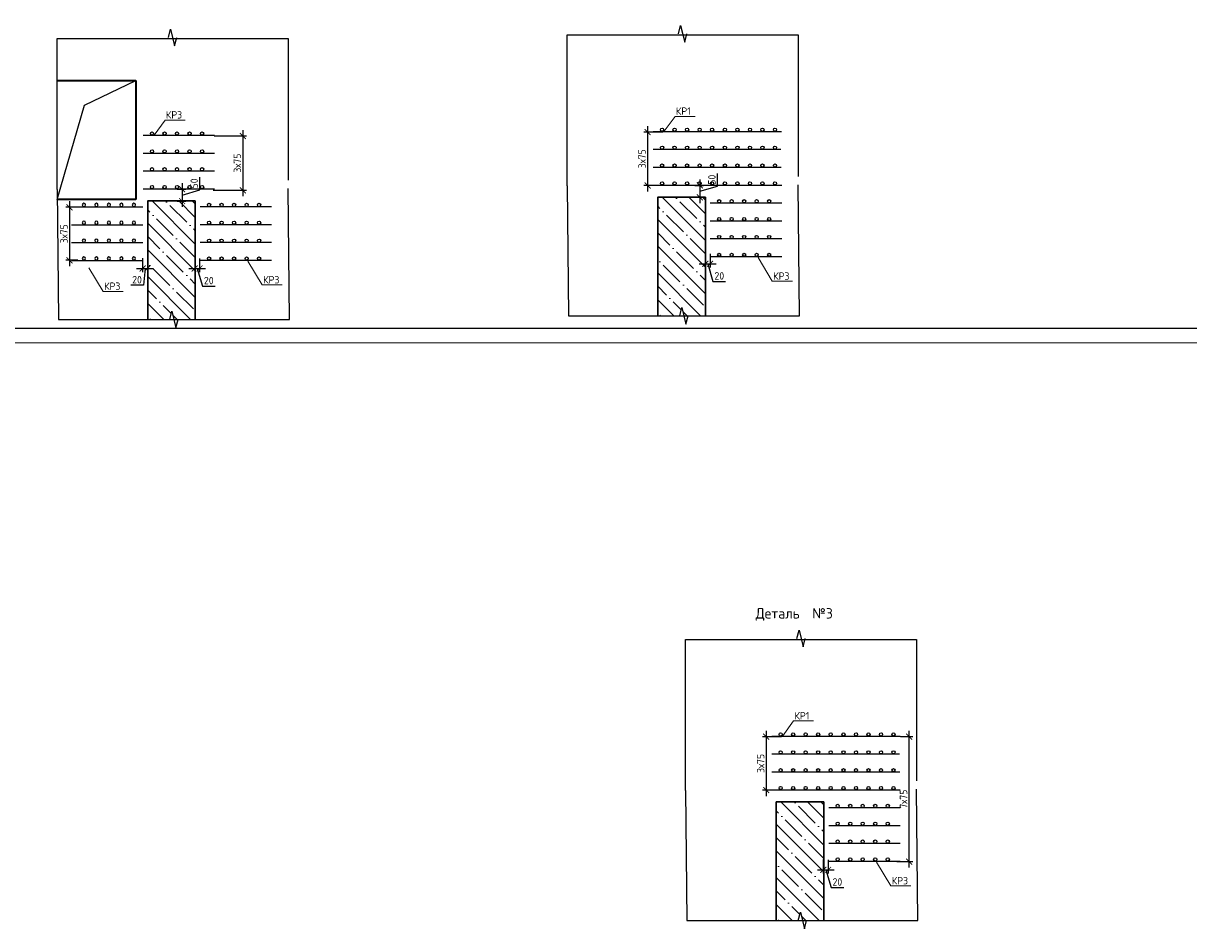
# Model space of a CAD drawing. Header units: millimetres. Extents: x -5898314 to 1055204, y -720802 to 1562611.
# Tile 350 of 362: x 217479 to 256614, y -82212 to -51792. Entities that reach past the tile are written whole.
import ezdxf
from ezdxf import colors
from ezdxf.entities.mleader import LeaderData, LeaderLine
from ezdxf.math import Vec2, Vec3

# ---------------------------------------------------------------- set-up
doc = ezdxf.new("R2010")
doc.units = ezdxf.units.MM
for name, color, linetype, lineweight in [('_0.5', 94, 'Continuous', 50), ('осн.сетка', 4, 'Continuous', 60), ('подоснова', 151, 'Continuous', 5), ('размер', 1, 'Continuous', 25), ('РАЗМЕРЫ', 1, 'Continuous', 9), ('ТОНКИЕ', 7, 'Continuous', 9)]:
    doc.layers.add(name, color=color, linetype=linetype, lineweight=lineweight)
doc.layers.add('ТОЛСТЫЕ_ОСНОВНЫЕ', color=6, linetype='Continuous')
doc.styles.add('GOST-2.304_Type-B', font='GOST_Common.ttf')
doc.styles.add('ГОСТ', font='GOST_Common.ttf')
doc.dimstyles.new('СПДС', dxfattribs={"dimscale": 100, "dimtxt": 2.5, "dimasz": 2, "dimexe": 1.25, "dimexo": 0, "dimtad": 1, "dimdec": 0, "dimrnd": 5, "dimtxsty": 'GOST-2.304_Type-B', "dimblk": 'ARCHTICK', "dimcen": 2.5, "dimdle": 2, "dimclrd": 1, "dimclre": 1, "dimclrt": 1, "dimadec": 0, "dimazin": 2, "dimtfac": 0.75, "dimtdec": 0, "dimtmove": 1, "dimatfit": 3, "dimfxl": 1, "dimtfillclr": 256, "dimtolj": 1, "dimarcsym": 1})

# ---------------------------------------------------------------- blocks, each defined once
blk = doc.blocks.new('*U1581')
at = {"layer": 'ТОЛСТЫЕ_ОСНОВНЫЕ', "color": 6}
blk.add_lwpolyline([(20, 5), (886, 5), (886, 415), (20, 415)], close=True, dxfattribs=at)
at = {"layer": 'ТОНКИЕ'}
blk.add_lwpolyline([(0, 0), (891, 0), (891, 420), (0, 420)], close=True, dxfattribs=at)
blk = doc.blocks.new('_None')
blk = doc.blocks.new('КР3')
at = {"layer": 'осн.сетка', "color": 3, "lineweight": 25, "ltscale": 100}
blk.add_lwpolyline([(201777.3, 10162.8), (202177.3, 10162.8)], dxfattribs=at)
at = {"layer": 'размер', "lineweight": 25, "ltscale": 2}
for centre in [(201847.3, 10151.6), (201917.3, 10151.6), (201987.3, 10151.6), (202057.3, 10151.6), (202127.3, 10151.6)]:
    blk.add_circle(centre, 9, dxfattribs=at)
blk = doc.blocks.new('_ArchTick')
at = {"color": 0, "linetype": 'ByBlock', "const_width": 0.15}
blk.add_lwpolyline([(-0.5, -0.5), (0.5, 0.5)], dxfattribs=at)
blk = doc.blocks.new('*D611')
at = {"color": 1, "lineweight": -2, "transparency": 16777216}
for p, q in [((224851, -55378), (224851, -57602)), ((223885, -55578), (224976, -55578)), ((223850, -57402), (224976, -57402))]:
    blk.add_line(p, q, dxfattribs=at)
at = {"layer": 'DEFPOINTS', "color": 0, "lineweight": 0, "transparency": 16777216}
for p in [(223885, -55578), (223850, -57402), (224851, -57402)]:
    blk.add_point(p, dxfattribs=at)
at = {"color": 1, "lineweight": -2, "transparency": 16777216, "xscale": 200, "yscale": 200, "zscale": 200}
for p, rotation in [((224851, -55578), 90), ((224851, -57402), 270)]:
    blk.add_blockref('_ArchTick', p, dxfattribs=dict(at, rotation=rotation))
at = {"color": 1, "transparency": 16777216, "insert": (224664, -56490), "char_height": 250, "attachment_point": 5, "rotation": 90, "style": 'GOST-2.304_Type-B'}
blk.add_mtext('\\A1;3х75', dxfattribs=at)
blk = doc.blocks.new('*D612')
at = {"color": 1, "lineweight": -2, "transparency": 16777216}
for p, q in [((219032, -57773), (219032, -59954)), ((219541, -57973), (218907, -57973)), ((219309, -59754), (218907, -59754))]:
    blk.add_line(p, q, dxfattribs=at)
at = {"layer": 'DEFPOINTS', "color": 0, "lineweight": 0, "transparency": 16777216}
for p in [(219541, -57973), (219032, -59754), (219309, -59754)]:
    blk.add_point(p, dxfattribs=at)
at = {"color": 1, "lineweight": -2, "transparency": 16777216, "xscale": 200, "yscale": 200, "zscale": 200}
for p, rotation in [((219032, -57973), 90), ((219032, -59754), 270)]:
    blk.add_blockref('_ArchTick', p, dxfattribs=dict(at, rotation=rotation))
at = {"color": 1, "transparency": 16777216, "insert": (218845, -58864), "char_height": 250, "attachment_point": 5, "rotation": 90, "style": 'GOST-2.304_Type-B'}
blk.add_mtext('\\A1;3х75', dxfattribs=at)
blk = doc.blocks.new('*D613')
at = {"color": 1, "lineweight": -2, "transparency": 16777216}
for p, q in [((238953, -55446), (238320, -55446)), ((238445, -55246), (238445, -57440)), ((238720, -57240), (238320, -57240))]:
    blk.add_line(p, q, dxfattribs=at)
at = {"layer": 'DEFPOINTS', "color": 0, "lineweight": 0, "transparency": 16777216}
for p in [(238953, -55446), (238445, -57240), (238720, -57240)]:
    blk.add_point(p, dxfattribs=at)
at = {"color": 1, "lineweight": -2, "transparency": 16777216, "xscale": 200, "yscale": 200, "zscale": 200}
for p, rotation in [((238445, -55446), 90), ((238445, -57240), 270)]:
    blk.add_blockref('_ArchTick', p, dxfattribs=dict(at, rotation=rotation))
at = {"color": 1, "transparency": 16777216, "insert": (238257, -56343), "char_height": 250, "attachment_point": 5, "rotation": 90, "style": 'GOST-2.304_Type-B'}
blk.add_mtext('\\A1;3х75', dxfattribs=at)
blk = doc.blocks.new('*D1674')
at = {"color": 1, "lineweight": -2, "transparency": 16777216}
for p, q in [((242935, -75762), (242301, -75762)), ((242426, -75562), (242426, -77756)), ((242702, -77556), (242301, -77556))]:
    blk.add_line(p, q, dxfattribs=at)
at = {"layer": 'DEFPOINTS', "color": 0, "lineweight": 0, "transparency": 16777216}
for p in [(242935, -75762), (242426, -77556), (242702, -77556)]:
    blk.add_point(p, dxfattribs=at)
at = {"color": 1, "lineweight": -2, "transparency": 16777216, "xscale": 200, "yscale": 200, "zscale": 200}
for p, rotation in [((242426, -75762), 90), ((242426, -77556), 270)]:
    blk.add_blockref('_ArchTick', p, dxfattribs=dict(at, rotation=rotation))
at = {"color": 1, "lineweight": 0, "transparency": 16777216, "insert": (242239, -76659), "char_height": 250, "attachment_point": 5, "rotation": 90, "style": 'GOST-2.304_Type-B'}
blk.add_mtext('\\A1;3х75', dxfattribs=at)
blk = doc.blocks.new('*D1675')
at = {"layer": 'DEFPOINTS', "color": 0, "lineweight": 0, "transparency": 16777216}
for p in [(246931, -75759), (247226, -75759), (246810, -79959)]:
    blk.add_point(p, dxfattribs=at)
at = {"layer": 'РАЗМЕРЫ', "color": 1, "lineweight": -2, "transparency": 16777216}
for p, q in [((246931, -75759), (247351, -75759)), ((247226, -80159), (247226, -75559)), ((246810, -79959), (247351, -79959))]:
    blk.add_line(p, q, dxfattribs=at)
at = {"layer": 'РАЗМЕРЫ', "color": 1, "lineweight": -2, "transparency": 16777216, "xscale": 200, "yscale": 200, "zscale": 200}
for p, rotation in [((247226, -75759), 90), ((247226, -79959), 270)]:
    blk.add_blockref('_ArchTick', p, dxfattribs=dict(at, rotation=rotation))
at = {"layer": 'РАЗМЕРЫ', "color": 1, "lineweight": 0, "transparency": 16777216, "insert": (247038, -77859), "char_height": 250, "attachment_point": 5, "rotation": 90, "style": 'GOST-2.304_Type-B'}
blk.add_mtext('\\A1;7х75', dxfattribs=at)
blk = doc.blocks.new('*D1676')
at = {"layer": 'DEFPOINTS', "color": 0, "lineweight": 0, "transparency": 16777216}
for p in [(244344, -79887), (244507, -79897), (244507, -80235)]:
    blk.add_point(p, dxfattribs=at)
at = {"layer": 'РАЗМЕРЫ', "color": 1, "lineweight": -2, "transparency": 16777216}
for p, q in [((244344, -79887), (244344, -80360)), ((244507, -79897), (244507, -80360)), ((244144, -80235), (244707, -80235)), ((244425, -80235), (244603, -80829)), ((244603, -80829), (245028, -80829))]:
    blk.add_line(p, q, dxfattribs=at)
at = {"layer": 'РАЗМЕРЫ', "color": 1, "lineweight": -2, "transparency": 16777216, "xscale": 200, "yscale": 200, "zscale": 200, "rotation": 180}
blk.add_blockref('_ArchTick', (244344, -80235), dxfattribs=at)
at = {"layer": 'РАЗМЕРЫ', "color": 1, "lineweight": -2, "transparency": 16777216, "xscale": 200, "yscale": 200, "zscale": 200}
blk.add_blockref('_ArchTick', (244507, -80235), dxfattribs=at)
at = {"layer": 'РАЗМЕРЫ', "color": 1, "lineweight": 0, "transparency": 16777216, "insert": (244816, -80642), "char_height": 250, "attachment_point": 5, "style": 'GOST-2.304_Type-B'}
blk.add_mtext('\\A1;20', dxfattribs=at)
blk = doc.blocks.new('*D1682')
at = {"layer": 'DEFPOINTS', "color": 0, "lineweight": 0, "transparency": 16777216}
for p in [(240380, -59523), (240542, -59533), (240542, -59872)]:
    blk.add_point(p, dxfattribs=at)
at = {"layer": 'РАЗМЕРЫ', "color": 1, "lineweight": -2, "transparency": 16777216}
for p, q in [((240180, -59872), (240742, -59872)), ((240380, -59523), (240380, -59997)), ((240461, -59872), (240639, -60465)), ((240542, -59533), (240542, -59997)), ((240639, -60465), (241064, -60465))]:
    blk.add_line(p, q, dxfattribs=at)
at = {"layer": 'РАЗМЕРЫ', "color": 1, "lineweight": -2, "transparency": 16777216, "xscale": 200, "yscale": 200, "zscale": 200, "rotation": 180}
blk.add_blockref('_ArchTick', (240380, -59872), dxfattribs=at)
at = {"layer": 'РАЗМЕРЫ', "color": 1, "lineweight": -2, "transparency": 16777216, "xscale": 200, "yscale": 200, "zscale": 200}
blk.add_blockref('_ArchTick', (240542, -59872), dxfattribs=at)
at = {"layer": 'РАЗМЕРЫ', "color": 1, "lineweight": 0, "transparency": 16777216, "insert": (240852, -60278), "char_height": 250, "attachment_point": 5, "style": 'GOST-2.304_Type-B'}
blk.add_mtext('\\A1;20', dxfattribs=at)
blk = doc.blocks.new('*D1683')
at = {"layer": 'DEFPOINTS', "color": 0, "lineweight": 0, "transparency": 16777216}
for p in [(223236, -59680), (223398, -59690), (223398, -60029)]:
    blk.add_point(p, dxfattribs=at)
at = {"layer": 'РАЗМЕРЫ', "color": 1, "lineweight": -2, "transparency": 16777216}
for p, q in [((223236, -59680), (223236, -60154)), ((223398, -59690), (223398, -60154)), ((223036, -60029), (223598, -60029)), ((223317, -60029), (223495, -60622)), ((223495, -60622), (223920, -60622))]:
    blk.add_line(p, q, dxfattribs=at)
at = {"layer": 'РАЗМЕРЫ', "color": 1, "lineweight": -2, "transparency": 16777216, "xscale": 200, "yscale": 200, "zscale": 200, "rotation": 180}
blk.add_blockref('_ArchTick', (223236, -60029), dxfattribs=at)
at = {"layer": 'РАЗМЕРЫ', "color": 1, "lineweight": -2, "transparency": 16777216, "xscale": 200, "yscale": 200, "zscale": 200}
blk.add_blockref('_ArchTick', (223398, -60029), dxfattribs=at)
at = {"layer": 'РАЗМЕРЫ', "color": 1, "lineweight": 0, "transparency": 16777216, "insert": (223707, -60435), "char_height": 250, "attachment_point": 5, "style": 'GOST-2.304_Type-B'}
blk.add_mtext('\\A1;20', dxfattribs=at)
blk = doc.blocks.new('*D1684')
at = {"layer": 'DEFPOINTS', "color": 0, "lineweight": 0, "transparency": 16777216}
for p in [(221485, -59680), (221648, -59690), (221648, -60029)]:
    blk.add_point(p, dxfattribs=at)
at = {"layer": 'РАЗМЕРЫ', "color": 1, "lineweight": -2, "transparency": 16777216}
for p, q in [((221485, -59680), (221485, -60154)), ((221648, -59690), (221648, -60154)), ((221285, -60029), (221848, -60029)), ((221566, -60029), (221511, -60594)), ((221511, -60594), (221086, -60594))]:
    blk.add_line(p, q, dxfattribs=at)
at = {"layer": 'РАЗМЕРЫ', "color": 1, "lineweight": -2, "transparency": 16777216, "xscale": 200, "yscale": 200, "zscale": 200, "rotation": 180}
blk.add_blockref('_ArchTick', (221485, -60029), dxfattribs=at)
at = {"layer": 'РАЗМЕРЫ', "color": 1, "lineweight": -2, "transparency": 16777216, "xscale": 200, "yscale": 200, "zscale": 200}
blk.add_blockref('_ArchTick', (221648, -60029), dxfattribs=at)
at = {"layer": 'РАЗМЕРЫ', "color": 1, "lineweight": 0, "transparency": 16777216, "insert": (221298, -60407), "char_height": 250, "attachment_point": 5, "style": 'GOST-2.304_Type-B'}
blk.add_mtext('\\A1;20', dxfattribs=at)
blk = doc.blocks.new('*D1685')
at = {"layer": '_0.5', "color": 1, "lineweight": -2, "transparency": 16777216}
for p, q in [((240196, -57037), (240196, -57837)), ((240789, -57259), (240789, -56834)), ((240030, -57237), (240321, -57237)), ((240196, -57437), (240789, -57259)), ((240030, -57637), (240321, -57637))]:
    blk.add_line(p, q, dxfattribs=at)
at = {"layer": 'DEFPOINTS', "color": 0, "lineweight": 0, "transparency": 16777216}
for p in [(240030, -57237), (240030, -57637), (240196, -57637)]:
    blk.add_point(p, dxfattribs=at)
at = {"layer": '_0.5', "color": 1, "lineweight": -2, "transparency": 16777216, "xscale": 200, "yscale": 200, "zscale": 200}
for p, rotation in [((240196, -57237), 90), ((240196, -57637), 270)]:
    blk.add_blockref('_ArchTick', p, dxfattribs=dict(at, rotation=rotation))
at = {"layer": '_0.5', "color": 1, "lineweight": 0, "transparency": 16777216, "insert": (240602, -57046), "char_height": 250, "attachment_point": 5, "rotation": 90, "style": 'GOST-2.304_Type-B'}
blk.add_mtext('\\A1;50', dxfattribs=at)
blk = doc.blocks.new('*D1686')
at = {"layer": '_0.5', "color": 1, "lineweight": -2, "transparency": 16777216}
for p, q in [((223404, -57385), (223404, -56960)), ((222645, -57363), (222935, -57363)), ((222810, -57163), (222810, -57963)), ((222810, -57563), (223404, -57385)), ((222645, -57763), (222935, -57763))]:
    blk.add_line(p, q, dxfattribs=at)
at = {"layer": 'DEFPOINTS', "color": 0, "lineweight": 0, "transparency": 16777216}
for p in [(222645, -57363), (222645, -57763), (222810, -57763)]:
    blk.add_point(p, dxfattribs=at)
at = {"layer": '_0.5', "color": 1, "lineweight": -2, "transparency": 16777216, "xscale": 200, "yscale": 200, "zscale": 200}
for p, rotation in [((222810, -57363), 90), ((222810, -57763), 270)]:
    blk.add_blockref('_ArchTick', p, dxfattribs=dict(at, rotation=rotation))
at = {"layer": '_0.5', "color": 1, "lineweight": 0, "transparency": 16777216, "insert": (223217, -57172), "char_height": 250, "attachment_point": 5, "rotation": 90, "style": 'GOST-2.304_Type-B'}
blk.add_mtext('\\A1;50', dxfattribs=at)

msp = doc.modelspace()

# ---------------------------------------------------------------- hatches: boundary and pattern name
at = {"layer": 'РАЗМЕРЫ', "transparency": 33554648}
h = msp.add_hatch(dxfattribs=at)
h.set_pattern_fill('ANSI35', color=1, scale=100, angle=-90)
h.set_pattern_definition([(315, (180420.65, 482028.56), (449.0128, 449.0128), []), (315, (180420.65, 481579.54), (449.0128, 449.0128), [793.75, -158.75, 0, -158.75])])
h.paths.add_polyline_path([(223255.72, -61740.64), (223255.72, -57760.93), (221655.72, -57760.93), (221655.72, -61740.64), (222394.18, -61740.64), (222464.18, -61460.64), (222604.18, -62020.64), (222674.18, -61740.64)])
h = msp.add_hatch(dxfattribs=at)
h.set_pattern_fill('ANSI35', color=1, scale=100, angle=-90)
h.set_pattern_definition([(315, (197548.36, 482152.4), (449.0128, 449.0128), []), (315, (197548.36, 481703.4), (449.0128, 449.0128), [793.75, -158.75, 0, -158.75])])
h.paths.add_polyline_path([(240383.43, -61616.81), (240383.43, -57637.1), (238783.43, -57637.1), (238783.43, -61616.81), (239521.9, -61616.81), (239591.9, -61336.81), (239731.9, -61896.81), (239801.9, -61616.81)])
h = msp.add_hatch(dxfattribs=at)
h.set_pattern_fill('ANSI35', color=1, scale=100, angle=-90)
h.set_pattern_definition([(315, (201529.73, 461837.1), (449.0128, 449.0128), []), (315, (201529.73, 461388.1), (449.0128, 449.0128), [793.75, -158.75, 0, -158.75])])
h.paths.add_polyline_path([(244364.81, -81932.1), (244364.81, -77952.39), (242764.81, -77952.39), (242764.81, -81932.1), (243503.27, -81932.1), (243573.27, -81652.1), (243713.27, -82212.1), (243783.27, -81932.1)])

# ---------------------------------------------------------------- linework, layer by layer
at = {"color": 1, "lineweight": 35}
for p, q in [((218610.83, -53710.97, 1600), (221253.28, -53710.97, 1600)), ((221253.28, -53710.97, 1600), (221253.28, -57710.93, 1600)), ((221253.28, -57710.93, 1600), (218614.2, -57710.93, 1600))]:
    msp.add_line(p, q, dxfattribs=at)
at = {"color": 1, "elevation": 1600}
msp.add_lwpolyline([(218614.2, -57710.93), (219533.71, -54543.18), (221253.28, -53710.97)], dxfattribs=at)
at = {"layer": 'осн.сетка', "color": 3, "lineweight": 25, "ltscale": 100}
for points in [[(242939.55, -55437.1), (238629.94, -55437.1)], [(242920.54, -56037.1), (238629.94, -56037.1)], [(242930.04, -56637.1), (238629.94, -56637.1)], [(242949.05, -57237.1), (238629.94, -57237.1)], [(246920.92, -75752.39), (242611.32, -75752.39)], [(246901.91, -76352.39), (242611.32, -76352.39)], [(246911.42, -76952.39), (242611.32, -76952.39)], [(246930.43, -77552.39), (242611.32, -77552.39)]]:
    msp.add_lwpolyline(points, dxfattribs=at)
at = {"layer": 'размер', "linetype": 'Continuous', "ltscale": 0.2}
for points in [[(222350.6, -52265.92), (222420.6, -51985.92)], [(222420.6, -51985.92), (222560.6, -52545.92)], [(222420.6, -51985.92), (222560.6, -52545.92)], [(239478.31, -52142.09), (239548.31, -51862.09)], [(239548.31, -51862.09), (239688.31, -52422.09)], [(239548.31, -51862.09), (239688.31, -52422.09)], [(218610.83, -57381.47), (218610.83, -52301.67), (226368.46, -52301.67), (226368.46, -57057.89)], [(222560.6, -52545.92), (222630.6, -52265.92)], [(222560.6, -52545.92), (222630.6, -52265.92)], [(235738.54, -57257.65), (235738.54, -52177.85), (243496.17, -52177.85), (243496.17, -56934.06)], [(239688.31, -52422.09), (239758.31, -52142.09)], [(239688.31, -52422.09), (239758.31, -52142.09)], [(218610.83, -57381.47), (218655.37, -61740.64), (226413, -61740.64), (226368.46, -57337.89)], [(235738.54, -57257.65), (235783.08, -61616.81), (243540.71, -61616.81), (243496.17, -57214.06)], [(239521.9, -61616.81), (239591.9, -61336.81)], [(239591.9, -61336.81), (239731.9, -61896.81)], [(222394.18, -61740.64), (222464.18, -61460.64)], [(222464.18, -61460.64), (222604.18, -62020.64)], [(222604.18, -62020.64), (222674.18, -61740.64)], [(239731.9, -61896.81), (239801.9, -61616.81)], [(243459.69, -72457.37), (243529.69, -72177.37)], [(243529.69, -72177.37), (243669.69, -72737.37)], [(243529.69, -72177.37), (243669.69, -72737.37)], [(239719.92, -77572.93), (239719.92, -72493.13), (247477.55, -72493.13), (247477.55, -77249.35)], [(243669.69, -72737.37), (243739.69, -72457.37)], [(243669.69, -72737.37), (243739.69, -72457.37)], [(239719.92, -77572.93), (239764.46, -81932.1), (247522.09, -81932.1), (247477.55, -77529.35)], [(243503.27, -81932.1), (243573.27, -81652.1)], [(243573.27, -81652.1), (243713.27, -82212.1)], [(243713.27, -82212.1), (243783.27, -81932.1)]]:
    msp.add_lwpolyline(points, dxfattribs=at)
at = {"layer": 'размер', "lineweight": 25, "ltscale": 2}
for centre in [(238929.94, -55369.87), (239349.94, -55369.87), (239769.94, -55369.87), (240189.94, -55369.87), (240609.94, -55369.87), (241040.56, -55369.87), (241460.56, -55369.87), (241880.56, -55369.87), (242300.56, -55369.87), (242720.56, -55369.87), (238929.94, -55969.87), (239349.94, -55969.87), (239769.94, -55969.87), (240189.94, -55969.87), (240609.94, -55969.87), (241040.56, -55969.87), (241460.56, -55969.87), (241880.56, -55969.87), (242300.56, -55969.87), (242720.56, -55969.87), (238929.94, -56569.87), (239349.94, -56569.87), (239769.94, -56569.87), (240189.94, -56569.87), (240609.94, -56569.87), (241040.56, -56569.87), (241460.56, -56569.87), (241880.56, -56569.87), (242300.56, -56569.87), (242720.56, -56569.87), (238929.94, -57169.87), (239349.94, -57169.87), (239769.94, -57169.87), (240189.94, -57169.87), (240609.94, -57169.87), (241040.56, -57169.87), (241460.56, -57169.87), (241880.56, -57169.87), (242300.56, -57169.87), (242720.56, -57169.87), (242911.32, -75685.15), (243331.32, -75685.15), (243751.32, -75685.15), (244171.32, -75685.15), (244591.32, -75685.15), (245021.94, -75685.15), (245441.94, -75685.15), (245861.94, -75685.15), (246281.94, -75685.15), (246701.94, -75685.15), (242911.32, -76285.15), (243331.32, -76285.15), (243751.32, -76285.15), (244171.32, -76285.15), (244591.32, -76285.15), (245021.94, -76285.15), (245441.94, -76285.15), (245861.94, -76285.15), (246281.94, -76285.15), (246701.94, -76285.15), (242911.32, -76885.15), (243331.32, -76885.15), (243751.32, -76885.15), (244171.32, -76885.15), (244591.32, -76885.15), (245021.94, -76885.15), (245441.94, -76885.15), (245861.94, -76885.15), (246281.94, -76885.15), (246701.94, -76885.15), (242911.32, -77485.15), (243331.32, -77485.15), (243751.32, -77485.15), (244171.32, -77485.15), (244591.32, -77485.15), (245021.94, -77485.15), (245441.94, -77485.15), (245861.94, -77485.15), (246281.94, -77485.15), (246701.94, -77485.15)]:
    msp.add_circle(centre, 54, dxfattribs=at)
at = {"layer": 'РАЗМЕРЫ', "color": 1, "lineweight": 30}
for p, q in [((223255.72, -57760.93), (223255.72, -61740.64)), ((240383.43, -57637.1), (240383.43, -61616.81)), ((244364.81, -77952.39), (244364.81, -81932.1))]:
    msp.add_line(p, q, dxfattribs=at)
for points in [[(223255.72, -57760.93), (221655.72, -57760.93), (221655.72, -61740.64)], [(240383.43, -57637.1), (238783.43, -57637.1), (238783.43, -61616.81)], [(244364.81, -77952.39), (242764.81, -77952.39), (242764.81, -81932.1)]]:
    msp.add_lwpolyline(points, dxfattribs=at)

# ---------------------------------------------------------------- block references
at = {"xscale": 100, "yscale": 100, "zscale": 100}
msp.add_blockref('*U1581', (193802.04, -62531.81), dxfattribs=at)
at = {"layer": 'РАЗМЕРЫ', "color": 1, "yscale": 6, "zscale": 6, "rotation": 180}
for p, xscale in [((1434565.91, 5415.66), 6), ((1434565.91, 4815.66), 6), ((1434565.91, 4215.66), 6), ((1434565.91, 3615.66), 6), ((-991570.41, 3015.66), -6), ((1436481.85, 3015.66), 6), ((1453609.56, 3139.48), 6), ((-991570.41, 2415.66), -6), ((1436481.85, 2415.66), 6), ((1453609.56, 2539.48), 6), ((-991570.41, 1815.66), -6), ((1436481.85, 1815.66), 6), ((1453609.56, 1939.48), 6), ((-991570.41, 1215.66), -6), ((1436481.85, 1215.66), 6), ((1453609.56, 1339.48), 6), ((1457590.93, -17175.8), 6), ((1457590.93, -17775.8), 6), ((1457590.93, -18375.8), 6), ((1457590.93, -18975.8), 6)]:
    msp.add_blockref('КР3', p, dxfattribs=dict(at, xscale=xscale))

# ---------------------------------------------------------------- texts
at = {"layer": 'размер', "linetype": 'Continuous', "ltscale": 0.4, "insert": (242075.01, -71441.27), "char_height": 350, "width": 4197.9596, "attachment_point": 1, "style": 'ГОСТ'}
msp.add_mtext('Деталь  №3', dxfattribs=at)

# ---------------------------------------------------------------- dimensions: what is measured, and where the dimension line sits
for base, p1, p2, picture, middle in [((224851.31, -57401.94), (223885.37, -55578.14), (223849.59, -57401.94), '*D611', (224663.81, -56490.04)), ((238444.74, -57240.39), (238953.21, -55446.4), (238720.26, -57240.39), '*D613', (238257.24, -56343.39)), ((219032.42, -59753.85), (219540.89, -57973.48), (219308.9, -59753.85), '*D612', (218844.92, -58863.67))]:
    dim = msp.add_linear_dim(base=base, p1=p1, p2=p2, angle=90, text='3х75', dimstyle='СПДС')
    dim.commit()
    dim.dimension.update_dxf_attribs({"geometry": picture, "text_midpoint": middle})
at = {"lineweight": 0}
dim = msp.add_linear_dim(base=(242426.11, -77555.68), p1=(242934.59, -75761.68), p2=(242701.63, -77555.68), angle=90, text='3х75', dimstyle='СПДС', dxfattribs=at)
dim.commit()
dim.dimension.update_dxf_attribs({"geometry": '*D1674', "text_midpoint": (242238.61, -76658.68)})
at = {"layer": '_0.5', "color": 1, "lineweight": 0}
for base, p1, p2, picture, middle in [((222810.41, -57762.8), (222644.52, -57362.8), (222644.52, -57762.8), '*D1686', (223216.66, -57322.17)), ((240195.74, -57637.1), (240029.84, -57237.1), (240029.84, -57637.1), '*D1685', (240601.99, -57196.48))]:
    dim = msp.add_linear_dim(base=base, p1=p1, p2=p2, angle=90, text='50', dimstyle='СПДС', dxfattribs=at)
    dim.commit()
    dim.dimension.update_dxf_attribs({"geometry": picture, "text_midpoint": middle})
at = {"layer": 'РАЗМЕРЫ', "color": 1, "lineweight": 0}
dim = msp.add_linear_dim(base=(221647.5, -60028.66), p1=(221485.06, -59680.25), p2=(221647.5, -59690.39), text='20', dimstyle='СПДС', dxfattribs=at)
dim.commit()
dim.dimension.update_dxf_attribs({"geometry": '*D1684', "text_midpoint": (221448.12, -60594.03), "dimtype": 160})
for base, p1, p2, picture, middle in [((223398.04, -60028.66), (223235.59, -59680.25), (223398.04, -59690.39), '*D1683', (223557.44, -60434.91)), ((240542.46, -59871.67), (240380.01, -59523.26), (240542.46, -59533.4), '*D1682', (240701.86, -60277.92)), ((244506.54, -80235.38), (244344.09, -79886.97), (244506.54, -79897.11), '*D1676', (244665.94, -80641.63))]:
    dim = msp.add_linear_dim(base=base, p1=p1, p2=p2, text='20', dimstyle='СПДС', dxfattribs=at)
    dim.commit()
    dim.dimension.update_dxf_attribs({"geometry": picture, "text_midpoint": middle})
dim = msp.add_linear_dim(base=(247225.52, -75759.09), p1=(246810.18, -79959.09), p2=(246930.59, -75759.09), angle=270, text='7х75', dimstyle='СПДС', override={"dimlfac": 0.25}, dxfattribs=at)
dim.commit()
dim.dimension.update_dxf_attribs({"geometry": '*D1675', "text_midpoint": (247038.02, -77859.09)})

# ---------------------------------------------------------------- leaders
at = {"layer": 'подоснова', "color": 2, "lineweight": 0, "ltscale": 0.3}
ml = msp.add_multileader_mtext('Standard', dxfattribs=at)
ml.set_content('КР3', color=2, style='GOST-2.304_Type-B')
ml.set_leader_properties(color=256, linetype='ByLayer', lineweight=15)
ml.set_arrow_properties(name='NONE')
ml.build(insert=Vec2(0, 0))
ml.multileader.update_dxf_attribs({"text_left_attachment_type": 6, "text_right_attachment_type": 6, "dogleg_length": 0.1, "arrow_head_size": 36})
ctx = ml.context
ctx.base_point, ctx.char_height, ctx.arrow_head_size, ctx.landing_gap_size, ctx.plane_origin = Vec3(222237.91, -55042.05), 250, 36, 40, Vec3(243437.29, -45891.88)
ctx.left_attachment, ctx.right_attachment, ctx.text_align_type = 6, 6, 1
notes = []
notes.append((ctx, [(0, (1, 1, 0), (222237.81, -55042.05), (1, 0), 0.1, [(0, [(221875.41, -55545.29)], 0, [])])]))
ctx.mtext.insert, ctx.mtext.alignment, ctx.mtext.flow_direction = Vec3(222540.41, -54742.05), 2, 5
ml = msp.add_multileader_mtext('Standard', dxfattribs=at)
ml.set_content('КР1', color=2, style='GOST-2.304_Type-B')
ml.set_leader_properties(color=256, linetype='ByLayer', lineweight=15)
ml.set_arrow_properties(name='NONE')
ml.build(insert=Vec2(0, 0))
ml.multileader.update_dxf_attribs({"text_left_attachment_type": 6, "text_right_attachment_type": 6, "dogleg_length": 0.1, "arrow_head_size": 36})
ctx = ml.context
ctx.base_point, ctx.char_height, ctx.arrow_head_size, ctx.landing_gap_size, ctx.plane_origin = Vec3(239365.62, -54918.22), 250, 36, 40, Vec3(260565, -45768.06)
ctx.left_attachment, ctx.right_attachment, ctx.text_align_type = 6, 6, 1
notes.append((ctx, [(0, (1, 1, 0), (239365.52, -54918.22), (1, 0), 0.1, [(0, [(239003.13, -55421.46)], 0, [])])]))
ctx.mtext.insert, ctx.mtext.alignment, ctx.mtext.flow_direction = Vec3(239643.12, -54618.22), 2, 5
ml = msp.add_multileader_mtext('Standard', dxfattribs=at)
ml.set_content('КР3', color=2, style='GOST-2.304_Type-B')
ml.set_leader_properties(color=256, linetype='ByLayer', lineweight=15)
ml.set_arrow_properties(name='NONE')
ml.build(insert=Vec2(0, 0))
ml.multileader.update_dxf_attribs({"text_left_attachment_type": 6, "text_right_attachment_type": 6, "dogleg_length": 0.1, "arrow_head_size": 36})
ctx = ml.context
ctx.base_point, ctx.char_height, ctx.arrow_head_size, ctx.landing_gap_size, ctx.plane_origin = Vec3(225504.18, -60583.93), 250, 36, 40, Vec3(246585.16, -52345.83)
ctx.left_attachment, ctx.right_attachment, ctx.text_align_type = 6, 6, 1
notes.append((ctx, [(0, (1, 1, 0), (225503.98, -60583.93), (1, 0), 0.2, [(0, [(225023.29, -59789.24)], 0, [])])]))
ctx.mtext.insert, ctx.mtext.alignment, ctx.mtext.flow_direction = Vec3(225806.68, -60283.93), 2, 5
ml = msp.add_multileader_mtext('Standard', dxfattribs=at)
ml.set_content('КР3', color=2, style='GOST-2.304_Type-B')
ml.set_leader_properties(color=256, linetype='ByLayer', lineweight=15)
ml.set_arrow_properties(name='NONE')
ml.build(insert=Vec2(0, 0))
ml.multileader.update_dxf_attribs({"text_left_attachment_type": 6, "text_right_attachment_type": 6, "dogleg_length": 0.1, "arrow_head_size": 36})
ctx = ml.context
ctx.base_point, ctx.char_height, ctx.arrow_head_size, ctx.landing_gap_size, ctx.plane_origin = Vec3(242631.89, -60460.1), 250, 36, 40, Vec3(263712.87, -52222.01)
ctx.left_attachment, ctx.right_attachment, ctx.text_align_type = 6, 6, 1
notes.append((ctx, [(0, (1, 1, 0), (242631.69, -60460.1), (1, 0), 0.2, [(0, [(242151, -59665.41)], 0, [])])]))
ctx.mtext.insert, ctx.mtext.alignment, ctx.mtext.flow_direction = Vec3(242934.39, -60160.1), 2, 5
ml = msp.add_multileader_mtext('Standard', dxfattribs=at)
ml.set_content('КР3', color=2, style='GOST-2.304_Type-B')
ml.set_leader_properties(color=256, linetype='ByLayer', lineweight=15)
ml.set_arrow_properties(name='NONE')
ml.build(insert=Vec2(0, 0))
ml.multileader.update_dxf_attribs({"text_left_attachment_type": 6, "text_right_attachment_type": 6, "dogleg_length": 0.1, "arrow_head_size": 36})
ctx = ml.context
ctx.base_point, ctx.char_height, ctx.arrow_head_size, ctx.landing_gap_size, ctx.plane_origin = Vec3(220162.05, -60799.7), 250, 36, 40, Vec3(241243.03, -52561.6)
ctx.left_attachment, ctx.right_attachment, ctx.text_align_type = 6, 6, 1
notes.append((ctx, [(0, (1, 1, 0), (220161.85, -60799.7), (1, 0), 0.2, [(0, [(219681.16, -60005.01)], 0, [])])]))
ctx.mtext.insert, ctx.mtext.alignment, ctx.mtext.flow_direction = Vec3(220464.55, -60499.7), 2, 5
ml = msp.add_multileader_mtext('Standard', dxfattribs=at)
ml.set_content('КР1', color=2, style='GOST-2.304_Type-B')
ml.set_leader_properties(color=256, linetype='ByLayer', lineweight=15)
ml.set_arrow_properties(name='NONE')
ml.build(insert=Vec2(0, 0))
ml.multileader.update_dxf_attribs({"text_left_attachment_type": 6, "text_right_attachment_type": 6, "dogleg_length": 0.1, "arrow_head_size": 36})
ctx = ml.context
ctx.base_point, ctx.char_height, ctx.arrow_head_size, ctx.landing_gap_size, ctx.plane_origin = Vec3(243346.99, -75233.51), 250, 36, 40, Vec3(264546.38, -66083.34)
ctx.left_attachment, ctx.right_attachment, ctx.text_align_type = 6, 6, 1
notes.append((ctx, [(0, (1, 1, 0), (243346.89, -75233.51), (1, 0), 0.1, [(0, [(242984.5, -75736.75)], 0, [])])]))
ctx.mtext.insert, ctx.mtext.alignment, ctx.mtext.flow_direction = Vec3(243624.49, -74933.51), 2, 5
ml = msp.add_multileader_mtext('Standard', dxfattribs=at)
ml.set_content('КР3', color=2, style='GOST-2.304_Type-B')
ml.set_leader_properties(color=256, linetype='ByLayer', lineweight=15)
ml.set_arrow_properties(name='NONE')
ml.build(insert=Vec2(0, 0))
ml.multileader.update_dxf_attribs({"text_left_attachment_type": 6, "text_right_attachment_type": 6, "dogleg_length": 0.1, "arrow_head_size": 36})
ctx = ml.context
ctx.base_point, ctx.char_height, ctx.arrow_head_size, ctx.landing_gap_size, ctx.plane_origin = Vec3(246613.26, -80775.38), 250, 36, 40, Vec3(267694.25, -72537.29)
ctx.left_attachment, ctx.right_attachment, ctx.text_align_type = 6, 6, 1
notes.append((ctx, [(0, (1, 1, 0), (246613.06, -80775.38), (1, 0), 0.2, [(0, [(246132.37, -79980.7)], 0, [])])]))
ctx.mtext.insert, ctx.mtext.alignment, ctx.mtext.flow_direction = Vec3(246915.76, -80475.38), 2, 5
for ctx, leaders in notes:
    for number, flags, end, landing, length, lines in leaders:
        leader = LeaderData()
        leader.index, (leader.has_last_leader_line, leader.has_dogleg_vector, leader.attachment_direction) = number, flags
        leader.last_leader_point, leader.dogleg_vector, leader.dogleg_length = Vec3(end), Vec3(landing), length
        for number, points, colour, breaks in lines:
            line = LeaderLine()
            line.index, line.vertices, line.color, line.breaks = number, Vec3.list(points), colors.encode_raw_color(colour), breaks
            leader.lines.append(line)
        ctx.leaders.append(leader)

doc.saveas('drawing.dxf')
